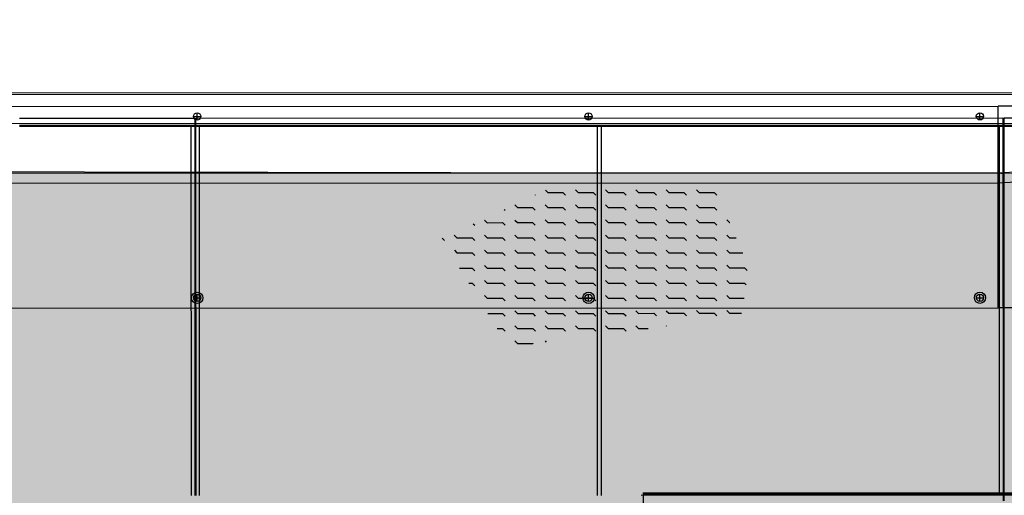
# Model space of a CAD drawing. Header units: metres. Extents: x -270273 to 328371, y -146885 to 591473.
# Tile 367 of 473: x -22002 to -19561, y 452283 to 453463. Entities that reach past the tile are written whole.
import ezdxf
from ezdxf.lldxf.tags import DXFTag

# ---------------------------------------------------------------- set-up
doc = ezdxf.new("R2010")
doc.units = ezdxf.units.M
doc.linetypes.add('DASHED', pattern=[19.05, 12.7, -6.35])
doc.layers.get('0').update_dxf_attribs({"color": 151})
for name, color, linetype in [('B-XX-GR-KRUIDEN-G', 98, 'Continuous'), ('B-XX-VH-KANTVERHARDING-G', 253, 'Continuous'), ('Iv-status-nieuw', 170, 'Continuous')]:
    doc.layers.add(name, color=color, linetype=linetype)
doc.layers.add('B-XX-KL-ELEKTRA-G_HDSR', color=190, linetype='HDSR_Elektra', transparency=0.5)
doc.layers.add('B-XX-VH-VERHARDING-V', color=253, linetype='Continuous', lineweight=18)
doc.styles.get("Standard").update_dxf_attribs({"font": 'iv-font.shx'})
tags = doc.linetypes.add('HDSR_Elektra', pattern='A,25,-2,["E",Standard,S=1.5,R=0,X=0,Y=-0.75],-4', length=31).pattern_tags.tags
tags[6] = DXFTag(74, 10)

# ---------------------------------------------------------------- blocks, each defined once
blk = doc.blocks.new('220236-200 ZCS BA')
for p, q in [((-498, 2914.2), (-5581, 2914.2)), ((-502, 2910.2), (-5581, 2910.2)), ((-5706, 2881.2), (-2706, 2881.2)), ((-706, 2881.2), (-2706, 2881.2)), ((-2706, 2381.2), (-2706, 2881.2)), ((-2706, 2381.2), (-2706, 2881.2)), ((-4700, 2856.2), (-4682, 2856.2)), ((-4691, 2847.2), (-4691, 2865.2)), ((-3730, 2856.2), (-3712, 2856.2)), ((-3721, 2847.2), (-3721, 2865.2)), ((-2760, 2856.2), (-2742, 2856.2)), ((-2751, 2847.2), (-2751, 2865.2)), ((-574, 2838.2), (-5581, 2838.2)), ((-5131, 2852.1, 0), (-4697, 2852.1, 0)), ((-701, 2834.2), (-5131, 2834.2)), ((-701, 2831.2), (-5131, 2831.2)), ((-4705.5, 1916.2, 0), (-4705.5, 2831.2, 0)), ((-4697, 2852.1, 0), (-4697, 1916.2, 0)), ((-4694, 1916.2, 0), (-4694, 2852.1, 0)), ((-4694, 2852.1, 0), (-2694, 2852.1, 0)), ((-4685.5, 1916.2, 0), (-4685.5, 2831.2, 0)), ((-3699, 1916.2, 0), (-3699, 2831.2, 0)), ((-3689, 1916.2, 0), (-3689, 2831.2, 0)), ((-2706, 2716.2), (-707.5, 2831.1)), ((-2702.5, 1916.2, 0), (-2702.5, 2831.2, 0)), ((-2694, 2852.1, 0), (-2694, 1916.2, 0)), ((-2691, 1916.2, 0), (-2691, 2852.1, 0)), ((-2691, 2852.1, 0), (-711, 2852.1, 0)), ((-2704.6, 2691.3), (-706, 2806.2)), ((-5591, 2716.2), (-2706, 2716.2)), ((-2704.6, 2691.3), (-2706, 2716.2)), ((-5591, 2691.2), (-2706, 2691.2)), ((-3853.3, 2661.4), (-3853, 2661.1)), ((-3827.7, 2673.4), (-3822.1, 2667.7)), ((-3822.1, 2667.7), (-3784.6, 2667.7)), ((-3784.6, 2667.7), (-3778, 2661.1)), ((-3753.7, 2674.3), (-3747.1, 2667.7)), ((-3747.1, 2667.7), (-3709.6, 2667.7)), ((-3709.6, 2667.7), (-3703, 2661.1)), ((-3678.7, 2674.3), (-3672.1, 2667.7)), ((-3672.1, 2667.7), (-3634.6, 2667.7)), ((-3634.6, 2667.7), (-3628, 2661.1)), ((-3603.7, 2674.3), (-3597.1, 2667.7)), ((-3597.1, 2667.7), (-3559.6, 2667.7)), ((-3559.6, 2667.7), (-3553, 2661.1)), ((-3528.7, 2674.3), (-3522.1, 2667.7)), ((-3522.1, 2667.7), (-3484.6, 2667.7)), ((-3484.6, 2667.7), (-3478, 2661.1)), ((-3453.7, 2674.3), (-3447.1, 2667.7)), ((-3447.1, 2667.7), (-3409.6, 2667.7)), ((-3409.6, 2667.7), (-3403, 2661.1)), ((-3903.7, 2636.8), (-3897.1, 2630.2)), ((-3828.7, 2636.8), (-3822.1, 2630.2)), ((-3753.7, 2636.8), (-3747.1, 2630.2)), ((-3678.7, 2636.8), (-3672.1, 2630.2)), ((-3603.7, 2636.8), (-3597.1, 2630.2)), ((-3528.7, 2636.8), (-3522.1, 2630.2)), ((-3453.7, 2636.8), (-3447.1, 2630.2)), ((-3930, 2625.7), (-3928, 2623.6)), ((-3897.1, 2630.2), (-3859.6, 2630.2)), ((-3859.6, 2630.2), (-3853, 2623.6)), ((-3822.1, 2630.2), (-3784.6, 2630.2)), ((-3784.6, 2630.2), (-3778, 2623.6)), ((-3747.1, 2630.2), (-3709.6, 2630.2)), ((-3709.6, 2630.2), (-3703, 2623.6)), ((-3672.1, 2630.2), (-3634.6, 2630.2)), ((-3634.6, 2630.2), (-3628, 2623.6)), ((-3597.1, 2630.2), (-3559.6, 2630.2)), ((-3559.6, 2630.2), (-3553, 2623.6)), ((-3522.1, 2630.2), (-3484.6, 2630.2)), ((-3484.6, 2630.2), (-3478, 2623.6)), ((-3447.1, 2630.2), (-3409.6, 2630.2)), ((-3409.6, 2630.2), (-3403, 2623.6)), ((-4006.7, 2589.9), (-4003, 2586.1)), ((-3978.7, 2599.3), (-3972.1, 2592.7)), ((-3972.1, 2592.7), (-3934.6, 2592.7)), ((-3934.6, 2592.7), (-3928, 2586.1)), ((-3903.7, 2599.3), (-3897.1, 2592.7)), ((-3897.1, 2592.7), (-3859.6, 2592.7)), ((-3859.6, 2592.7), (-3853, 2586.1)), ((-3828.7, 2599.3), (-3822.1, 2592.7)), ((-3822.1, 2592.7), (-3784.6, 2592.7)), ((-3784.6, 2592.7), (-3778, 2586.1)), ((-3753.7, 2599.3), (-3747.1, 2592.7)), ((-3747.1, 2592.7), (-3709.6, 2592.7)), ((-3709.6, 2592.7), (-3703, 2586.1)), ((-3678.7, 2599.3), (-3672.1, 2592.7)), ((-3672.1, 2592.7), (-3634.6, 2592.7)), ((-3634.6, 2592.7), (-3628, 2586.1)), ((-3603.7, 2599.3), (-3597.1, 2592.7)), ((-3597.1, 2592.7), (-3559.6, 2592.7)), ((-3559.6, 2592.7), (-3553, 2586.1)), ((-3528.7, 2599.3), (-3522.1, 2592.7)), ((-3522.1, 2592.7), (-3484.6, 2592.7)), ((-3484.6, 2592.7), (-3478, 2586.1)), ((-3453.7, 2599.3), (-3447.1, 2592.7)), ((-3447.1, 2592.7), (-3409.6, 2592.7)), ((-3409.6, 2592.7), (-3403, 2586.1)), ((-3378.7, 2599.3), (-3372.1, 2592.7)), ((-3372.1, 2592.7), (-3371.3, 2592.7)), ((-4083.5, 2554.1), (-4078, 2548.6)), ((-4053.7, 2561.8), (-4047.1, 2555.2)), ((-4047.1, 2555.2), (-4009.6, 2555.2)), ((-4009.6, 2555.2), (-4003, 2548.6)), ((-3978.7, 2561.8), (-3972.1, 2555.2)), ((-3972.1, 2555.2), (-3934.6, 2555.2)), ((-3934.6, 2555.2), (-3928, 2548.6)), ((-3903.7, 2561.8), (-3897.1, 2555.2)), ((-3897.1, 2555.2), (-3859.6, 2555.2)), ((-3859.6, 2555.2), (-3853, 2548.6)), ((-3828.7, 2561.8), (-3822.1, 2555.2)), ((-3822.1, 2555.2), (-3784.6, 2555.2)), ((-3784.6, 2555.2), (-3778, 2548.6)), ((-3753.7, 2561.8), (-3747.1, 2555.2)), ((-3747.1, 2555.2), (-3709.6, 2555.2)), ((-3709.6, 2555.2), (-3703, 2548.6)), ((-3678.7, 2561.8), (-3672.1, 2555.2)), ((-3672.1, 2555.2), (-3634.6, 2555.2)), ((-3634.6, 2555.2), (-3628, 2548.6)), ((-3603.7, 2561.8), (-3597.1, 2555.2)), ((-3597.1, 2555.2), (-3559.6, 2555.2)), ((-3559.6, 2555.2), (-3553, 2548.6)), ((-3528.7, 2561.8), (-3522.1, 2555.2)), ((-3522.1, 2555.2), (-3484.6, 2555.2)), ((-3484.6, 2555.2), (-3478, 2548.6)), ((-3453.7, 2561.8), (-3447.1, 2555.2)), ((-3447.1, 2555.2), (-3409.6, 2555.2)), ((-3409.6, 2555.2), (-3403, 2548.6)), ((-3378.7, 2561.8), (-3372.1, 2555.2)), ((-3372.1, 2555.2), (-3355, 2555.2)), ((-4053.7, 2524.3), (-4047.1, 2517.7)), ((-4047.1, 2517.7), (-4009.6, 2517.7)), ((-4009.6, 2517.7), (-4003, 2511.1)), ((-3978.7, 2524.3), (-3972.1, 2517.7)), ((-3972.1, 2517.7), (-3934.6, 2517.7)), ((-3934.6, 2517.7), (-3928, 2511.1)), ((-3903.7, 2524.3), (-3897.1, 2517.7)), ((-3897.1, 2517.7), (-3859.6, 2517.7)), ((-3859.6, 2517.7), (-3853, 2511.1)), ((-3828.7, 2524.3), (-3822.1, 2517.7)), ((-3822.1, 2517.7), (-3784.6, 2517.7)), ((-3784.6, 2517.7), (-3778, 2511.1)), ((-3753.7, 2524.3), (-3747.1, 2517.7)), ((-3747.1, 2517.7), (-3709.6, 2517.7)), ((-3709.6, 2517.7), (-3703, 2511.1)), ((-3678.7, 2524.3), (-3672.1, 2517.7)), ((-3672.1, 2517.7), (-3634.6, 2517.7)), ((-3634.6, 2517.7), (-3628, 2511.1)), ((-3603.7, 2524.3), (-3597.1, 2517.7)), ((-3597.1, 2517.7), (-3559.6, 2517.7)), ((-3559.6, 2517.7), (-3553, 2511.1)), ((-3528.7, 2524.3), (-3522.1, 2517.7)), ((-3522.1, 2517.7), (-3484.6, 2517.7)), ((-3484.6, 2517.7), (-3478, 2511.1)), ((-3453.7, 2524.3), (-3447.1, 2517.7)), ((-3447.1, 2517.7), (-3409.6, 2517.7)), ((-3409.6, 2517.7), (-3403, 2511.1)), ((-3378.7, 2524.3), (-3372.1, 2517.7)), ((-3372.1, 2517.7), (-3338.8, 2517.7)), ((-4040.7, 2480.2), (-4009.6, 2480.2)), ((-4009.6, 2480.2), (-4003, 2473.6)), ((-3978.7, 2486.8), (-3972.1, 2480.2)), ((-3972.1, 2480.2), (-3934.6, 2480.2)), ((-3934.6, 2480.2), (-3928, 2473.6)), ((-3903.7, 2486.8), (-3897.1, 2480.2)), ((-3897.1, 2480.2), (-3859.6, 2480.2)), ((-3859.6, 2480.2), (-3853, 2473.6)), ((-3828.7, 2486.8), (-3822.1, 2480.2)), ((-3822.1, 2480.2), (-3784.6, 2480.2)), ((-3784.6, 2480.2), (-3778, 2473.6)), ((-3753.7, 2486.8), (-3747.1, 2480.2)), ((-3747.1, 2480.2), (-3709.6, 2480.2)), ((-3709.6, 2480.2), (-3703, 2473.6)), ((-3678.7, 2486.8), (-3672.1, 2480.2)), ((-3672.1, 2480.2), (-3634.6, 2480.2)), ((-3634.6, 2480.2), (-3628, 2473.6)), ((-3603.7, 2486.8), (-3597.1, 2480.2)), ((-3597.1, 2480.2), (-3559.6, 2480.2)), ((-3559.6, 2480.2), (-3553, 2473.6)), ((-3528.7, 2486.8), (-3522.1, 2480.2)), ((-3522.1, 2480.2), (-3484.6, 2480.2)), ((-3484.6, 2480.2), (-3478, 2473.6)), ((-3453.7, 2486.8), (-3447.1, 2480.2)), ((-3447.1, 2480.2), (-3409.6, 2480.2)), ((-3409.6, 2480.2), (-3403, 2473.6)), ((-3378.7, 2486.8), (-3372.1, 2480.2)), ((-3372.1, 2480.2), (-3334.6, 2480.2)), ((-3334.6, 2480.2), (-3328, 2473.6)), ((-4017.5, 2442.7), (-4009.6, 2442.7)), ((-4009.6, 2442.7), (-4003, 2436.1)), ((-3978.7, 2449.3), (-3972.1, 2442.7)), ((-3972.1, 2442.7), (-3934.6, 2442.7)), ((-3934.6, 2442.7), (-3928, 2436.1)), ((-3903.7, 2449.3), (-3897.1, 2442.7)), ((-3897.1, 2442.7), (-3859.6, 2442.7)), ((-3859.6, 2442.7), (-3853, 2436.1)), ((-3828.7, 2449.3), (-3822.1, 2442.7)), ((-3822.1, 2442.7), (-3784.6, 2442.7)), ((-3784.6, 2442.7), (-3778, 2436.1)), ((-3753.7, 2449.3), (-3747.1, 2442.7)), ((-3747.1, 2442.7), (-3709.6, 2442.7)), ((-3709.6, 2442.7), (-3703, 2436.1)), ((-3678.7, 2449.3), (-3672.1, 2442.7)), ((-3672.1, 2442.7), (-3634.6, 2442.7)), ((-3634.6, 2442.7), (-3628, 2436.1)), ((-3603.7, 2449.3), (-3597.1, 2442.7)), ((-3597.1, 2442.7), (-3559.6, 2442.7)), ((-3559.6, 2442.7), (-3553, 2436.1)), ((-3528.7, 2449.3), (-3522.1, 2442.7)), ((-3522.1, 2442.7), (-3484.6, 2442.7)), ((-3484.6, 2442.7), (-3478, 2436.1)), ((-3453.7, 2449.3), (-3447.1, 2442.7)), ((-3447.1, 2442.7), (-3409.6, 2442.7)), ((-3409.6, 2442.7), (-3403, 2436.1)), ((-3378.7, 2449.3), (-3372.1, 2442.7)), ((-3372.1, 2442.7), (-3334.6, 2442.7)), ((-3334.6, 2442.7), (-3330.5, 2438.6)), ((-4700, 2406.2), (-4682, 2406.2)), ((-4691, 2397.2), (-4691, 2415.2)), ((-3978.7, 2411.8), (-3972.1, 2405.2)), ((-3972.1, 2405.2), (-3934.6, 2405.2)), ((-3934.6, 2405.2), (-3928, 2398.6)), ((-3903.7, 2411.8), (-3897.1, 2405.2)), ((-3897.1, 2405.2), (-3859.6, 2405.2)), ((-3859.6, 2405.2), (-3853, 2398.6)), ((-3828.7, 2411.8), (-3822.1, 2405.2)), ((-3822.1, 2405.2), (-3784.6, 2405.2)), ((-3784.6, 2405.2), (-3778, 2398.6)), ((-3753.7, 2411.8), (-3747.1, 2405.2)), ((-3747.1, 2405.2), (-3709.6, 2405.2)), ((-3730, 2406.2), (-3712, 2406.2)), ((-3721, 2397.2), (-3721, 2415.2)), ((-3709.6, 2405.2), (-3703, 2398.6)), ((-3678.7, 2411.8), (-3672.1, 2405.2)), ((-3672.1, 2405.2), (-3634.6, 2405.2)), ((-3634.6, 2405.2), (-3628, 2398.6)), ((-3603.7, 2411.8), (-3597.1, 2405.2)), ((-3597.1, 2405.2), (-3559.6, 2405.2)), ((-3559.6, 2405.2), (-3553, 2398.6)), ((-3528.7, 2411.8), (-3522.1, 2405.2)), ((-3522.1, 2405.2), (-3484.6, 2405.2)), ((-3484.6, 2405.2), (-3478, 2398.6)), ((-3453.7, 2411.8), (-3447.1, 2405.2)), ((-3447.1, 2405.2), (-3409.6, 2405.2)), ((-3409.6, 2405.2), (-3403, 2398.6)), ((-3378.7, 2411.8), (-3372.1, 2405.2)), ((-3372.1, 2405.2), (-3335.8, 2405.2)), ((-2760, 2406.2), (-2742, 2406.2)), ((-2751, 2397.2), (-2751, 2415.2)), ((-5706, 2381.2), (-2706, 2381.2)), ((-3971, 2367.7), (-3934.6, 2367.7)), ((-3934.6, 2367.7), (-3928, 2361.1)), ((-3903.7, 2374.3), (-3897.1, 2367.7)), ((-3897.1, 2367.7), (-3859.6, 2367.7)), ((-3859.6, 2367.7), (-3853, 2361.1)), ((-3828.7, 2374.3), (-3822.1, 2367.7)), ((-3822.1, 2367.7), (-3784.6, 2367.7)), ((-3784.6, 2367.7), (-3778, 2361.1)), ((-3753.7, 2374.3), (-3747.1, 2367.7)), ((-3747.1, 2367.7), (-3709.6, 2367.7)), ((-3709.6, 2367.7), (-3703, 2361.1)), ((-3678.7, 2374.3), (-3672.1, 2367.7)), ((-3672.1, 2367.7), (-3634.6, 2367.7)), ((-3634.6, 2367.7), (-3628, 2361.1)), ((-3603.7, 2374.3), (-3597.1, 2367.7)), ((-3597.1, 2367.7), (-3559.6, 2367.7)), ((-3559.6, 2367.7), (-3553, 2361.1)), ((-3528.7, 2374.3), (-3522.1, 2367.7)), ((-3522.1, 2367.7), (-3484.6, 2367.7)), ((-3484.6, 2367.7), (-3478, 2361.1)), ((-3453.7, 2374.3), (-3447.1, 2367.7)), ((-3447.1, 2367.7), (-3409.6, 2367.7)), ((-3409.6, 2367.7), (-3403, 2361.1)), ((-3378.7, 2374.3), (-3372.1, 2367.7)), ((-3372.1, 2367.7), (-3341.7, 2367.7)), ((-706, 2381.2), (-2706, 2381.2)), ((-3947.8, 2330.2), (-3934.6, 2330.2)), ((-3934.6, 2330.2), (-3928, 2323.6)), ((-3903.7, 2336.8), (-3897.1, 2330.2)), ((-3897.1, 2330.2), (-3859.6, 2330.2)), ((-3859.6, 2330.2), (-3853, 2323.6)), ((-3828.7, 2336.8), (-3822.1, 2330.2)), ((-3822.1, 2330.2), (-3784.6, 2330.2)), ((-3784.6, 2330.2), (-3778, 2323.6)), ((-3753.7, 2336.8), (-3747.1, 2330.2)), ((-3747.1, 2330.2), (-3709.6, 2330.2)), ((-3709.6, 2330.2), (-3703, 2323.6)), ((-3678.7, 2336.8), (-3672.1, 2330.2)), ((-3672.1, 2330.2), (-3634.6, 2330.2)), ((-3634.6, 2330.2), (-3628, 2323.6)), ((-3603.7, 2336.8), (-3597.1, 2330.2)), ((-3597.1, 2330.2), (-3573.3, 2330.2)), ((-3528.7, 2336.8), (-3528.1, 2336.2)), ((-3903.7, 2299.3), (-3897.1, 2292.7)), ((-3828.7, 2299.3), (-3825.9, 2296.5)), ((-3897.1, 2292.7), (-3859.6, 2292.7)), ((-3859.6, 2292.7), (-3859, 2292.1)), ((-2091, 1916.2), (-3591, 1916.2)), ((-3586, 1922.3), (-2096, 1922.3)), ((-3586, 1922.3), (-3586, 1440.3)), ((-3586, 1919.3), (-2096, 1919.3)), ((-2694, 1916.2, 0), (-2694, 1902.1, 0)), ((-2691, 1902.1, 0), (-2691, 1916.2, 0))]:
    blk.add_line(p, q)
for centre, radius in [((-4691, 2856.2), 9), ((-3721, 2856.2), 9), ((-2751, 2856.2), 9), ((-4691, 2406.2), 14), ((-3721, 2406.2), 14), ((-2751, 2406.2), 14), ((-4691, 2406.2), 9), ((-3721, 2406.2), 9), ((-2751, 2406.2), 9)]:
    blk.add_circle(centre, radius)

msp = doc.modelspace()

# ---------------------------------------------------------------- hatches: boundary and pattern name
at = {"layer": 'B-XX-GR-KRUIDEN-G'}
h = msp.add_hatch(dxfattribs=at)
h.set_pattern_fill('SWAMP', color=256, scale=200, angle=-97.4574917, style=0)
h.set_pattern_definition([(0.0124, (-169787, 422764.2), (2539.05, 4399.95), [635, -4445]), (90.0124, (-169469.6, 422764.3), (-2540.95, 4398.85), [317.5, -8481.32]), (90.0124, (-169390.2, 422764.3), (-2540.95, 4398.85), [254, -8544.82]), (90.0124, (-169549, 422764.3), (-2540.95, 4398.85), [254, -8544.82]), (60.0124, (-169311, 422764.3), (-2540.94, 4398.855), [203.2, -4876.8]), (120.0124, (-169628.3, 422764.3), (-5079.99, -1.09), [203.2, -4876.8])])
edge = h.paths.add_edge_path()
edge.add_line((36170.9472, 467983.6184), (38807.233, 461086.9412))
edge.add_line((38807.233, 461086.9412), (38810.3624, 446608.8711))
edge.add_line((38810.3624, 446608.8711), (36139.8786, 446617.0471))
edge.add_line((36139.8786, 446617.0471), (36139.3863, 448894.8075))
edge.add_arc((26136.1817, 449088.8049), 10005.0855, -1.1110278, 90.28114678)
edge.add_line((26087.0876, 459093.77), (-20270.5154, 459143.9755))
edge.add_arc((-20265.5372, 463740.6222), 4596.6494, -137.9370367, -90.0620515, ccw=False)
edge.add_arc((-19672.5507, 464275.7307), 5395.3822, 181.6170689, 222.0629633, ccw=False)
edge.add_line((-25065.7842, 464123.4761), (-24911.4892, 502084.5462))
edge.add_line((-24911.4892, 502084.5462), (-40389.596, 502066.3386))
edge.add_line((-40389.596, 502066.3386), (-40389.5679, 501936.3442))
edge.add_line((-40389.5679, 501936.3442), (-53833.1309, 502045.977))
edge.add_line((-53833.1309, 502045.977), (-53832.4793, 499030.9938))
edge.add_arc((-53104.9668, 477843.061), 21200.4192, 91.96654498, 195.54166744)
edge.add_line((-73530.2108, 472162.6399), (-85297.5491, 472187.7091))
edge.add_arc((-105694.9499, 477855.2396), 21170.1409, -15.52824644, -5.12163447)
edge.add_line((-84609.3324, 475965.3729), (-84426.1974, 476009.7959))
edge.add_line((-84426.1974, 476009.7959), (-84404.1656, 479488.6016))
edge.add_line((-84404.1656, 479488.6016), (-84592.4424, 479546.1089))
edge.add_arc((-105694.9499, 477855.2396), 21170.1409, 4.58112078, 40.16416305)
edge.add_line((-89516.7368, 491509.5535), (-88685.4405, 492457.8708))
edge.add_line((-88685.4405, 492457.8708), (-91129.8677, 494858.1815))
edge.add_line((-91129.8677, 494858.1815), (-91980.7846, 493982.7483))
edge.add_arc((-105694.9499, 477855.2396), 21170.1409, 49.62353804, 84.87836553)
edge.add_line((-103805.0832, 498940.8572), (-103849.5062, 499123.9922))
edge.add_line((-103849.5062, 499123.9922), (-107328.3119, 499146.024))
edge.add_line((-107328.3119, 499146.024), (-107385.8192, 498957.7472))
edge.add_arc((-105694.9499, 477855.2396), 21170.1409, 94.58112078, 174.69316232)
edge.add_line((-126774.3486, 479813.2536), (-126963.3386, 479758.1356))
edge.add_line((-126963.3386, 479758.1356), (-126970.8713, 478568.7335))
edge.add_line((-126970.8713, 478568.7335), (-131112.6749, 478567.8383))
edge.add_arc((-151816.1218, 482872.4158), 21146.2078, -11.74536935, -5.34483933)
edge.add_line((-130761.8556, 480902.6507), (-130187.6684, 481039.2303))
edge.add_line((-130187.6684, 481039.2303), (-130188.4691, 484743.9745))
edge.add_line((-130188.4691, 484743.9745), (-130763.9199, 484864.1226))
edge.add_arc((-151816.1218, 482872.4158), 21146.2078, 5.40455287, 40.29433512)
edge.add_line((-135687.2267, 496547.9723), (-133699.597, 498565.198))
edge.add_line((-133699.597, 498565.198), (-136154.7736, 501065.7068))
edge.add_line((-136154.7736, 501065.7068), (-138168.0435, 499024.5692))
edge.add_arc((-151816.1218, 482872.4158), 21146.2078, 49.80320678, 84.65516068)
edge.add_line((-149846.3567, 503926.6821), (-149982.9363, 504500.8693))
edge.add_line((-149982.9363, 504500.8693), (-153687.6805, 504500.0685))
edge.add_line((-153687.6805, 504500.0685), (-153807.8287, 503924.6178))
edge.add_arc((-151816.1218, 482872.4158), 21146.2078, 95.40455287, 174.61534846)
edge.add_line((-172869.0143, 484856.8102), (-173444.5807, 484736.4292))
edge.add_line((-173444.5807, 484736.4292), (-173443.9373, 481031.7179))
edge.add_line((-173443.9373, 481031.7179), (-172869.7027, 480895.3377))
edge.add_arc((-151816.1218, 482872.4158), 21146.2078, 185.36474065, 210.81018619)
edge.add_line((-169977.941, 472041.422), (-173156.5236, 469766.6195))
edge.add_line((-173156.5236, 469766.6195), (-173318.7736, 469986.9156))
edge.add_line((-173318.7736, 469986.9156), (-183515.6316, 470032.0264))
edge.add_line((-183515.6316, 470032.0264), (-178966.2174, 504414.1056))
edge.add_line((-178966.2174, 504414.1056), (-138029.0908, 505121.838))
edge.add_line((-138029.0908, 505121.838), (-125211.8682, 505143.466))
edge.add_line((-125211.8682, 505143.466), (-121440.4628, 504962.4419))
edge.add_line((-121440.4628, 504962.4419), (-88409.978, 505411.5782))
edge.add_line((-88409.978, 505411.5782), (-55380.4993, 505934.7039))
edge.add_line((-55380.4993, 505934.7039), (-30572.423, 504796.219))
edge.add_line((-30572.423, 504796.219), (7219.6754, 502185.0736))
edge.add_line((7219.6754, 502185.0736), (36199.6742, 500183.6794))
edge.add_line((36199.6742, 500183.6794), (36170.9472, 467983.6184))
h.paths.add_polyline_path([(-84127.6167, 501450.8827), (-82224.8295, 503264.2573), (-80386.3966, 501456.3581), (-80382.3411, 499652.57), (-82305.7412, 499659.2658)], flags=16)
at = {"layer": 'B-XX-VH-VERHARDING-V'}
h = msp.add_hatch(dxfattribs=at)
h.set_pattern_fill('AR-CONC', color=256, scale=2.5, angle=-97.4574917, style=0)
h.set_pattern_definition([(50.01238, (-169787.06, 422764.22), (455.4703, -39.7493), [47.625, -523.875]), (355.0124, (-169787.06, 422764.22), (-88.2103, 477.6226), [38.1, -419.1]), (100.4634, (-169749.1, 422760.9), (367.2616, 437.8711), [40.475, -445.225]), (46.1966, (-169787.1, 422891.2), (677.7203, -104.9593), [71.4375, -785.8125]), (96.648, (-169730.6, 422882.5), (593.377, 618.6922), [60.7125, -667.8375]), (351.1964, (-169787.1, 422891.2), (593.3778, 618.691), [57.15, -628.65]), (21.01238, (-169723.58, 422859.5), (379.09245, -255.5819), [47.625, -523.875]), (326.0124, (-169723.6, 422859.5), (154.4055, 460.5033), [38.1, -419.1]), (71.4638, (-169692, 422838.2), (533.497, 204.9225), [40.475, -445.225]), (37.51238, (-169787.06, 422764.22), (7.67582, 211.38926), [0, -414.02, 0, -425.45, 0, -420.6875]), (7.51238, (-169787.06, 422764.22), (166.99502, 250.48754), [0, -242.57, 0, -404.495, 0, -160.3375]), (327.51238, (-169928.66, 422764.2), (338.97958, -14.2486), [0, -158.75, 0, -495.3, 0, -657.225]), (317.51238, (-169992.16, 422764.18), (370.3092, 63.64627), [0, -206.375, 0, -328.93, 0, -466.725])])
edge = h.paths.add_edge_path()
edge.add_arc((-19378.1518, 448926.3418), 5081.6799, 125.0437223, 148.669815)
edge.add_line((-23718.8466, 451568.6588), (-18625.8903, 451568.67))
edge.add_line((-18625.8903, 451568.67), (-12755.8836, 451560.9493))
edge.add_line((-12755.8836, 451560.9493), (-12756.7518, 453069.215))
edge.add_line((-12756.7518, 453069.215), (-22296.0593, 453086.7849))

# ---------------------------------------------------------------- linework, layer by layer
at = {"layer": 'B-XX-KL-ELEKTRA-G_HDSR', "linetype": 'DASHED', "const_width": 200}
msp.add_lwpolyline([(-22025.0276, 455063.6186, 0.398566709), (-24820.033, 451263.0021)], format="xyb", dxfattribs=at)
at = {"layer": 'B-XX-VH-KANTVERHARDING-G'}
msp.add_lwpolyline([(21437.0163, 454648.0834), (-20311.0375, 454639.0598, 0.414213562), (-25729.8659, 449217.8884), (-25726.7967, 435017.8887, 0.414213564), (-20305.6252, 429599.0604), (21022.4286, 429607.9935, 0.414213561), (31440.1761, 440030.2455), (31439.1775, 444650.2451)], format="xyb", dxfattribs=at)
at = {"layer": 'B-XX-VH-VERHARDING-V'}
msp.add_lwpolyline([(-12756.7518, 453069.215), (-12756.7518, 453069.215), (-22296.0593, 453086.7849, 0.047940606), (-23034.992, 452454.9379, 0.055240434), (-23718.8466, 451568.6588), (-23718.8466, 451568.6588), (-18625.8903, 451568.67), (-12755.8836, 451560.9493), (-12756.7518, 453069.215)], format="xyb", close=True, dxfattribs=at)

# ---------------------------------------------------------------- block references
at = {"layer": 'Iv-status-nieuw', "rotation": 0.0123842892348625}
msp.add_blockref('220236-200 ZCS BA', (-16870.1713, 450367.8263), dxfattribs=at)

doc.saveas('drawing.dxf')
